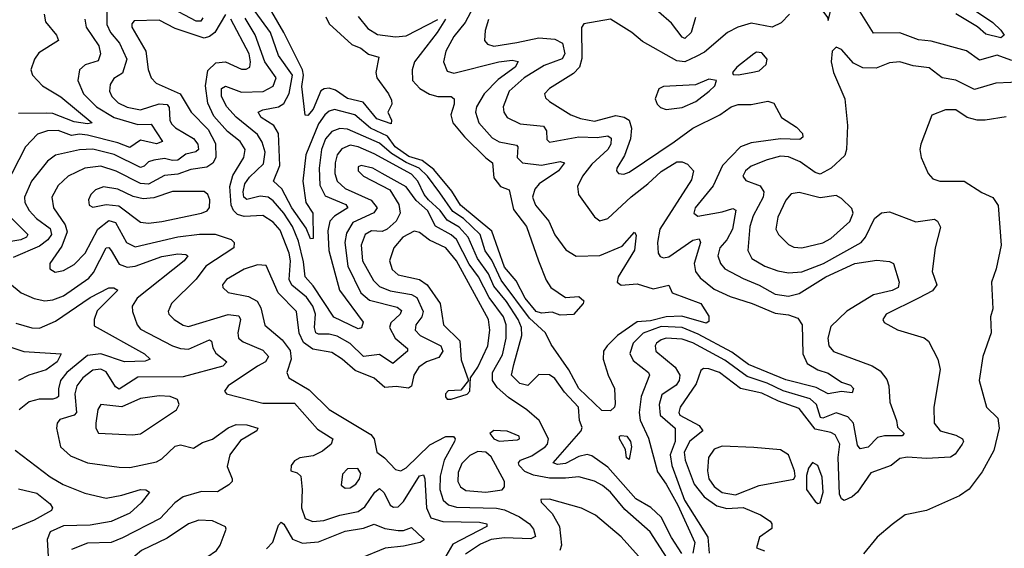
# Model space of a CAD drawing. Extents: x 1552294 to 1694791, y 811929 to 917222.
# Tile 524 of 643: x 1651750 to 1655458, y 897733 to 899724. Entities that reach past the tile are written whole.
import ezdxf

# ---------------------------------------------------------------- set-up
doc = ezdxf.new("R2010")
doc.units = 0

msp = doc.modelspace()

# ---------------------------------------------------------------- linework, layer by layer
at = {"layer": '0CON10XD'}
for points in [[(1653149.6, 899420.4), (1653150.8, 899405), (1653136, 899375), (1653150, 899345), (1653148.8, 899331.2), (1653095, 899350), (1653043.6, 899413.6), (1652985, 899426.3), (1652938.7, 899458.7), (1652915, 899465.7), (1652896.1, 899463.9), (1652884.3, 899455.7), (1652855, 899386.5), (1652835, 899363.1), (1652825, 899363.8), (1652812.2, 899472.2), (1652818.2, 899515), (1652815.1, 899535), (1652744.4, 899675), (1652645, 899847.1)], [(1654795, 899720), (1654805.6, 899765), (1654795, 899817.5), (1654782.9, 899835), (1654765, 899844.5), (1654728.6, 899841.4), (1654722.5, 899835), (1654724.4, 899825), (1654792.5, 899732.5), (1654795, 899720)], [(1653487, 899825), (1653427.3, 899712.7), (1653385, 899660.4), (1653354.2, 899605), (1653345.9, 899565), (1653360.3, 899530.3), (1653385, 899522.8), (1653554.4, 899564.4), (1653605, 899571.1), (1653626.5, 899566.5), (1653615.8, 899545), (1653551.9, 899498.1), (1653499.1, 899445), (1653470.2, 899395), (1653466.6, 899375), (1653478.4, 899335), (1653528.6, 899278.6), (1653555, 899263.5), (1653620.6, 899250.6), (1653625.3, 899245), (1653623.4, 899205), (1653643.1, 899185), (1653715, 899176.4), (1653785, 899189.7), (1653801.4, 899185), (1653779.1, 899155), (1653705.7, 899105), (1653689.5, 899085), (1653681.4, 899055), (1653691.8, 899025), (1653742.7, 898965), (1653765, 898913.5), (1653807, 898857), (1653845, 898833.8), (1653935, 898835.7), (1654019, 898871), (1654065, 898924), (1654071.7, 898911.7), (1654065, 898855.7), (1654003.8, 898755), (1654000, 898735), (1654015, 898724.6), (1654075, 898729.6), (1654135, 898710.2), (1654195, 898724.3), (1654206.9, 898695), (1654315.1, 898655.1), (1654345, 898606.7), (1654345, 898587.5), (1654335, 898580.7), (1654243.3, 898606.7), (1654184.5, 898604.5), (1654125, 898589.7), (1654075, 898585.9), (1654001.3, 898535), (1653961.9, 898495), (1653948.4, 898475), (1653946.6, 898445), (1653965.6, 898385), (1653989.4, 898335), (1653992.9, 898277.1), (1653989.6, 898265), (1653975, 898251.2), (1653942.4, 898252.4), (1653855, 898335.2), (1653817.8, 898405), (1653750.9, 898500.9), (1653730, 898545), (1653670.1, 898600.1), (1653563.3, 898743.3), (1653527.6, 898817.6), (1653503.3, 898853.3), (1653484.1, 898915), (1653421.7, 898975), (1653381.3, 899001.3), (1653331.9, 899071.9), (1653285.4, 899135), (1653254.6, 899164.6), (1653205, 899185.8), (1653149.5, 899219.5), (1653105, 899258.1), (1652985, 899310.8), (1652955, 899313.3), (1652925, 899302.3), (1652901.2, 899275), (1652886.4, 899235), (1652877.7, 899165), (1652880.7, 899100.7), (1652900.8, 899060.8), (1652978.2, 899028.2), (1652986.1, 899015), (1652935.6, 898984.4), (1652917.8, 898965), (1652910.8, 898929.2), (1652914, 898855), (1652953.8, 898705), (1653043.8, 898585), (1653036.9, 898563.1), (1653025, 898559.6), (1652933.5, 898603.5), (1652855, 898721.1), (1652824.4, 898755), (1652818.4, 898811.6), (1652799.5, 898889.5), (1652777.8, 898945), (1652745, 898994.5), (1652705, 899041.9), (1652685, 899054.8), (1652655, 899059.2), (1652605, 899046.2), (1652593.8, 899055), (1652591.4, 899075), (1652598.3, 899105), (1652615, 899130.4), (1652668.6, 899181.4), (1652674.8, 899225), (1652662.9, 899262.8), (1652645, 899291.1), (1652565, 899356.8), (1652529.9, 899395), (1652510.2, 899435), (1652510, 899465), (1652525, 899473.5), (1652585, 899450.8), (1652667.3, 899452.7), (1652705, 899473.6), (1652715.2, 899505), (1652672.8, 899565), (1652636.8, 899666.8), (1652598.9, 899728.9)], [(1655532.7, 899735), (1655520, 899695), (1655523.9, 899675), (1655542.9, 899655), (1655589.1, 899625), (1655647.7, 899607.7), (1655663.3, 899585), (1655665.6, 899575), (1655655, 899570), (1655535, 899564.5), (1655481.8, 899571.8), (1655430.6, 899590.6), (1655365, 899571.6), (1655315, 899606.9), (1655182.9, 899642.9), (1655135, 899647.5), (1655065, 899674), (1654965, 899673.3), (1654884.2, 899804.2)], [(1652439.2, 899730.8), (1652432, 899718), (1652415, 899717.6), (1652305, 899775.7)], [(1652078.1, 899755), (1652078.3, 899705), (1652092, 899675), (1652125.2, 899635), (1652153.8, 899575), (1652137.6, 899522.4), (1652105, 899502.8), (1652090, 899480), (1652088.3, 899455), (1652096.7, 899435), (1652121.1, 899411.1), (1652155, 899393.8), (1652205, 899384.5), (1652275, 899407.4), (1652305, 899404.8), (1652313.2, 899393.2), (1652315.2, 899345), (1652321.1, 899331.1), (1652336.3, 899316.3), (1652405, 899276.2), (1652420.7, 899255), (1652423.1, 899235), (1652413.4, 899226.6), (1652375, 899217.4), (1652345, 899194.8), (1652325, 899193.1), (1652295, 899200.8), (1652255.2, 899194.8), (1652235, 899188.4), (1652218.5, 899171.5), (1652205, 899167), (1652105.9, 899215.9), (1652025, 899236), (1651975, 899234.2), (1651885, 899213.2), (1651855, 899190.3), (1651794.5, 899115.5), (1651768.3, 899055), (1651769.2, 899035), (1651785.2, 899005), (1651813.3, 898975), (1651865, 898937), (1651869.6, 898915), (1651855.8, 898895), (1651825, 898871), (1651725, 898828.3)], [(1651841.8, 899745), (1651847.1, 899715), (1651888.5, 899665), (1651895.6, 899645), (1651821.4, 899598.6), (1651805.4, 899574.6), (1651791.5, 899535), (1651798.5, 899515), (1651836, 899475), (1651905, 899433.7), (1652022.9, 899335), (1652005, 899331.7), (1651955, 899338.5), (1651875, 899369.8), (1651851.7, 899371.7), (1651745, 899370.2)], [(1652525, 899743.1), (1652484.4, 899675.6), (1652465, 899659.8), (1652445, 899654.5), (1652335, 899690.2), (1652275, 899722.4), (1652181.3, 899718.7), (1652171.9, 899708.1), (1652171.8, 899695), (1652224.8, 899605), (1652233.5, 899536.5), (1652244.8, 899504.8), (1652263.5, 899485), (1652354.2, 899444.2), (1652395.4, 899375), (1652460, 899310), (1652487.2, 899257.2), (1652489.1, 899205), (1652477, 899183), (1652455, 899168.9), (1652395, 899159.1), (1652345, 899141.9), (1652295, 899136.5), (1652235, 899104.9), (1652205, 899106.8), (1652113.8, 899153.8), (1652055, 899172.2), (1651995, 899164.8), (1651932.1, 899135), (1651895, 899099.6), (1651871.2, 899055), (1651876.9, 899015), (1651921.4, 898951.4), (1651928.8, 898925), (1651909, 898871), (1651863.6, 898805), (1651862.9, 898785), (1651883.4, 898773.4), (1651915, 898778.7), (1651955, 898801.8), (1651996.1, 898845), (1652044.2, 898935), (1652085, 898967.5), (1652110.1, 898960.1), (1652152.4, 898885), (1652185, 898868.7), (1652345, 898906.6), (1652426.5, 898916.5), (1652486.3, 898916.3), (1652546.2, 898896.2), (1652557.5, 898885), (1652556, 898865), (1652450.5, 898795), (1652415, 898746.7), (1652321.5, 898655), (1652309.1, 898625), (1652311.2, 898615), (1652331.5, 898595), (1652365, 898573.3), (1652385, 898567.9), (1652535, 898613.1), (1652575, 898608.4), (1652581.4, 898595), (1652571.3, 898545), (1652574.4, 898524.4), (1652591, 898511), (1652665, 898479.6), (1652687.5, 898455), (1652675.9, 898435), (1652645, 898418.8), (1652535.6, 898345), (1652521.2, 898325), (1652528.8, 898315), (1652665, 898279.5), (1652785, 898280), (1652872, 898182), (1652929.6, 898145), (1652923.1, 898125), (1652890.6, 898099.4), (1652855, 898080.9), (1652805, 898074.3), (1652785, 898062), (1652772, 898045), (1652771.2, 898025), (1652795, 898017.8), (1652808.2, 898005), (1652813.9, 897955), (1652810.8, 897885), (1652825.5, 897845), (1652854.4, 897834.4), (1652895, 897837.3), (1652955, 897858.1), (1653025, 897871.6), (1653050.2, 897889.8), (1653086.7, 897945), (1653105, 897958.4), (1653122.1, 897942.1), (1653145.6, 897895.6), (1653157.6, 897887.6), (1653175, 897889.4), (1653195, 897909.7), (1653255, 898006.3), (1653270.3, 898010.3), (1653275.9, 897995), (1653281.7, 897885), (1653297.9, 897847.9), (1653344, 897834), (1653481.4, 897831.4), (1653509.2, 897825), (1653508.9, 897815), (1653381.5, 897748.5), (1653355, 897704.1)], [(1653352.9, 899725), (1653322.4, 899675), (1653236.6, 899565), (1653227.5, 899535), (1653229.6, 899495), (1653256.2, 899465), (1653293, 899443), (1653325, 899434), (1653374.6, 899434.6), (1653386, 899426), (1653386.4, 899405), (1653372.9, 899365), (1653380.8, 899335), (1653425, 899282.5), (1653505, 899203), (1653530.5, 899185), (1653535, 899128.7), (1653560.3, 899095), (1653592.9, 899082.9), (1653609.3, 899009.3), (1653658.4, 898945), (1653703.8, 898815), (1653732.5, 898742.5), (1653750, 898715), (1653805, 898678.1), (1653855, 898681.1), (1653874.2, 898665), (1653872, 898655), (1653835, 898613.1), (1653785, 898611.1), (1653755, 898621.8), (1653715, 898618.3), (1653695, 898624.6), (1653653.1, 898675), (1653619.8, 898739.8), (1653575, 898791.5), (1653527.7, 898927.7), (1653410.3, 899025), (1653377.8, 899077.8), (1653309.2, 899159.2), (1653265, 899193.3), (1653215, 899208.7), (1653164, 899245), (1653135, 899285.1), (1653071.2, 899315), (1653011.4, 899365), (1652935, 899385.6), (1652915, 899378.9), (1652899.4, 899365), (1652875, 899331.4), (1652827, 899215), (1652815.9, 899115), (1652827.9, 899035), (1652853.2, 898995), (1652855, 898900), (1652845, 898898.5), (1652829.1, 898939.1), (1652774.9, 899015), (1652737.1, 899087.1), (1652705.4, 899115), (1652730.1, 899175), (1652724.9, 899294.9), (1652707.1, 899325), (1652659.4, 899355), (1652647.9, 899375), (1652665.9, 899384.1), (1652724.9, 899395.1), (1652745, 899407.5), (1652764.2, 899445.8), (1652776.8, 899515), (1652725, 899589.1), (1652693.9, 899675), (1652637.1, 899755)], [(1652902.9, 899735), (1652915, 899707.4), (1653000.8, 899630.8), (1653035, 899616), (1653063.7, 899593.7), (1653102.5, 899582.5), (1653091.6, 899525), (1653094.5, 899505), (1653139.3, 899445), (1653149.6, 899420.4)], [(1653025, 899735.5), (1653060.7, 899690.7), (1653097.9, 899667.9), (1653165, 899659.4), (1653205, 899663), (1653325, 899724.7)], [(1654648.4, 899745), (1654617.7, 899712.3), (1654584, 899696), (1654505, 899710.2), (1654453.8, 899696.1), (1654415.5, 899675), (1654328.5, 899601.5), (1654297.1, 899585), (1654255, 899564.4), (1654225, 899568.1), (1654095, 899641.8), (1654054.9, 899674.9), (1653975, 899725.3), (1653875, 899707.5), (1653865.4, 899694.6), (1653867.1, 899577.1), (1653858.2, 899545), (1653835, 899521.3), (1653745.7, 899465), (1653726.7, 899445), (1653729.8, 899429.8), (1653745, 899415.6), (1653825.7, 899365.7), (1653861.5, 899351.5), (1653915, 899341.6), (1653995, 899362.5), (1654026.8, 899356.8), (1654045, 899345.7), (1654054, 899315), (1654049.7, 899275), (1654027.3, 899212.7), (1653998.5, 899165), (1653997.1, 899155), (1654005, 899144.5), (1654025, 899142.3), (1654045, 899150), (1654215, 899263.2), (1654284.4, 899315.6), (1654386.7, 899365), (1654428.9, 899395), (1654455, 899403.9), (1654505, 899404.8), (1654566.8, 899416.8), (1654589.8, 899409.8), (1654619.1, 899355), (1654675, 899318.7), (1654697.7, 899295), (1654699.3, 899280.7), (1654687.8, 899272.2), (1654615, 899274.6), (1654505, 899260.2), (1654464.7, 899245), (1654397.2, 899175), (1654361.4, 899098.6), (1654293.2, 899015), (1654288.9, 898995), (1654304.1, 898984.1), (1654395, 898999.8), (1654435, 899013.1), (1654446.3, 899006.3), (1654434, 898935), (1654412.3, 898895), (1654386.2, 898865), (1654379.5, 898835), (1654388.9, 898805), (1654405.2, 898785.2), (1654475, 898749.4), (1654535, 898724.3), (1654595, 898690), (1654645, 898682.9), (1654685, 898692), (1654785.3, 898755), (1654895, 898806.2), (1654977.8, 898817.8), (1655025, 898813.3), (1655040, 898805), (1655062.5, 898735), (1655057.7, 898715), (1655035, 898703.8), (1654965, 898688.1), (1654865, 898625.7), (1654805, 898568.2), (1654793.5, 898525), (1654796.5, 898495), (1654814.5, 898474.5), (1654960.4, 898420.4), (1654990.9, 898400.9), (1655015, 898368.9), (1655022.6, 898345), (1655026.4, 898283.6), (1655051.6, 898215), (1655055, 898188.8), (1655080.8, 898165), (1655072.7, 898157.3), (1655006.9, 898156.9), (1654980, 898150), (1654945, 898113.9), (1654915, 898107.7), (1654905, 898122), (1654889.8, 898205), (1654868.8, 898228.8), (1654825, 898243), (1654775, 898223.8), (1654765.7, 898225.7), (1654750, 898275), (1654726.4, 898296.4), (1654625, 898326.3), (1654565, 898354.7), (1654490, 898380), (1654405, 898441), (1654285, 898506.8), (1654245, 898520.5), (1654185, 898524.2), (1654165, 898518.3), (1654148.6, 898505), (1654143.1, 898495), (1654145.3, 898475.3), (1654217.8, 898415), (1654236, 898385), (1654233.3, 898365), (1654222.4, 898347.6), (1654168.4, 898311.6), (1654158.3, 898275), (1654162.3, 898235), (1654218.4, 898185), (1654218, 898135), (1654199.7, 898085), (1654205.5, 898045), (1654254, 897915), (1654340.8, 897775), (1654345.9, 897715)], [(1654295, 899731.8), (1654278.3, 899675), (1654255, 899652.6), (1654245, 899657.2), (1654205, 899710.3), (1654155, 899753.4)], [(1655341.4, 899761.4), (1655415, 899713.1), (1655445, 899684.1), (1655456.9, 899665), (1655444.7, 899655.3), (1655388.6, 899668.6), (1655357.3, 899697.3), (1655275, 899745.6)], [(1651994.7, 899725), (1652000.5, 899695), (1652047.8, 899625), (1652054.8, 899595.2), (1652045, 899568.2), (1651996.1, 899553.9), (1651975.3, 899534.7), (1651968.9, 899495), (1651990.5, 899445), (1652039.6, 899395), (1652105.3, 899355), (1652195, 899329.5), (1652245, 899330.7), (1652288.2, 899265), (1652265, 899255.7), (1652205, 899270.4), (1652165, 899242.4), (1652120.1, 899260.1), (1652005, 899289), (1651975, 899292.4), (1651945, 899287.7), (1651895, 899306.3), (1651854.4, 899305.6), (1651817.4, 899292.6), (1651772.2, 899245), (1651694.8, 899095)], [(1654243.9, 897713.9), (1654203.9, 897773.9), (1654165, 897850.7), (1654126.5, 897886.5), (1654070, 897920), (1653965, 898039.1), (1653905, 898081.8), (1653886.4, 898086.4), (1653855, 898078.3), (1653805, 898052.3), (1653775, 898048.3), (1653758.8, 898055), (1653864.2, 898175), (1653867.7, 898187.7), (1653858.3, 898215), (1653854.5, 898265), (1653801.7, 898321.7), (1653765, 898372.2), (1653745, 898386.8), (1653705, 898388.2), (1653663.3, 898346.7), (1653633.2, 898353.2), (1653602.6, 898385), (1653610.8, 898425), (1653641.3, 898535), (1653639.1, 898565), (1653626.7, 898595), (1653582.6, 898662.6), (1653535, 898719.8), (1653515, 898767), (1653474.4, 898825), (1653439, 898905), (1653405, 898942.6), (1653359.2, 898969.2), (1653333.5, 899005), (1653290, 899045), (1653273.5, 899065), (1653249.5, 899115), (1653225, 899142.2), (1653085, 899218.9), (1653025, 899245.1), (1652995, 899250.6), (1652962.7, 899237.3), (1652946, 899215), (1652938.3, 899185), (1652937.3, 899145), (1652945.7, 899115), (1652975, 899088.5), (1653073.8, 899043.8), (1653096.5, 899015), (1653083.2, 898996.8), (1653005, 898959.4), (1652980.1, 898919.9), (1652973.9, 898885), (1652985.6, 898795.6), (1653035.2, 898695), (1653067.6, 898667.6), (1653170.8, 898640.8), (1653188.1, 898628.1), (1653183.3, 898615), (1653147.9, 898582.1), (1653142.3, 898565), (1653164.5, 898524.5), (1653210.8, 898485), (1653210.4, 898475), (1653155, 898429.3), (1653105, 898463), (1653045, 898455.9), (1652994.2, 898504.2), (1652945, 898531.6), (1652915, 898539.3), (1652875, 898539.1), (1652865.3, 898545), (1652859.7, 898565), (1652863.4, 898615), (1652853.6, 898645), (1652829.4, 898679.4), (1652775, 898724.4), (1652764.9, 898745), (1652769.1, 898815), (1652765.2, 898844.8), (1652731.2, 898931.2), (1652705, 898961.5), (1652665, 898986.5), (1652595, 898982.8), (1652570.2, 898990.2), (1652554.7, 899004.7), (1652545.7, 899025), (1652540.7, 899095), (1652552.8, 899137.2), (1652594.2, 899205), (1652598.9, 899235), (1652579.7, 899265), (1652532.8, 899302.8), (1652480.8, 899360.8), (1652459, 899409), (1652449, 899475), (1652457.9, 899532.1), (1652488.5, 899561.5), (1652525, 899564.8), (1652585, 899536.9), (1652602.9, 899537.1), (1652616.1, 899545), (1652619.4, 899565), (1652614.1, 899595), (1652545, 899725.4)], [(1653515, 899724.4), (1653502.6, 899682.6), (1653500.4, 899645), (1653511, 899631), (1653535, 899623.4), (1653621.9, 899638.1), (1653705, 899655.2), (1653765, 899650.7), (1653793.7, 899635), (1653803, 899595), (1653793.2, 899576.8), (1653725, 899551), (1653650.3, 899505), (1653593.4, 899455), (1653570.7, 899395), (1653572.5, 899375), (1653586.2, 899355), (1653635, 899330.9), (1653722.6, 899322.6), (1653733.2, 899305), (1653735, 899272), (1653745, 899262.3), (1653855, 899283.1), (1653925, 899280.5), (1653965, 899285.7), (1653977.7, 899277.7), (1653976.1, 899255), (1653965, 899235.4), (1653905, 899179.2), (1653869.7, 899135), (1653850, 899095), (1653854.4, 899065), (1653915, 898981.4), (1653935, 898965.7), (1653965, 898975.5), (1654053, 899057), (1654115.3, 899105), (1654165, 899151.6), (1654225, 899188.1), (1654245, 899188.7), (1654265, 899180.2), (1654287.2, 899155), (1654279.3, 899120.7), (1654160, 898935), (1654151.2, 898885), (1654154.6, 898844.6), (1654161.7, 898831.7), (1654175, 898826.5), (1654195, 898831.3), (1654285, 898893), (1654308.5, 898898.5), (1654313.1, 898885), (1654289.4, 898805), (1654294.7, 898775), (1654312, 898752), (1654365, 898708.4), (1654425, 898680.7), (1654508.6, 898655), (1654595, 898618.4), (1654645, 898612.8), (1654679.7, 898599.7), (1654696.8, 898575), (1654698.8, 898465), (1654715, 898429.2), (1654755.2, 898405.2), (1654795, 898393.1), (1654845, 898358.8), (1654878, 898348), (1654889.5, 898335), (1654885, 898318.6), (1654845, 898323), (1654795, 898314.4), (1654748.8, 898338.8), (1654635, 898367.1), (1654494.2, 898425), (1654431.5, 898471.5), (1654305, 898539.8), (1654245, 898565.1), (1654165, 898568), (1654097.3, 898542.7), (1654059.8, 898505), (1654047.2, 898467.2), (1654060.2, 898440.2), (1654117.9, 898395), (1654121.8, 898385), (1654090.3, 898305), (1654082.5, 898245), (1654086, 898216), (1654117.3, 898147.3), (1654151.6, 898021.6), (1654185, 897974.8), (1654228.7, 897895), (1654292.7, 897755), (1654284.5, 897715)], [(1655595, 899492.1), (1655425.7, 899484.3), (1655345, 899460.9), (1655275, 899496), (1655224.3, 899504.3), (1655175, 899542.7), (1655115, 899549.6), (1655065, 899565.4), (1655025, 899561.8), (1654975, 899540.7), (1654925, 899542.5), (1654890.4, 899560.4), (1654845, 899612), (1654825, 899620), (1654810, 899605), (1654806.2, 899565), (1654814, 899525), (1654856.7, 899425), (1654866.9, 899325), (1654864, 899235), (1654857.2, 899212.8), (1654805.9, 899164.1), (1654765, 899142.2), (1654745, 899148.4), (1654688.8, 899188.8), (1654645, 899207.1), (1654615, 899209.4), (1654565, 899195.6), (1654505, 899172.2), (1654483.1, 899155), (1654473.1, 899135), (1654485, 899118.2), (1654537.9, 899097.9), (1654552.4, 899075), (1654549.5, 899055), (1654512.1, 898985), (1654499.1, 898945), (1654492, 898855), (1654507.3, 898825), (1654555.6, 898795), (1654605, 898778), (1654645, 898770.7), (1654694.8, 898774.8), (1654777.5, 898805), (1654919.3, 898885), (1654935, 898904.6), (1654969.5, 898975), (1654995, 898996), (1655025, 899000), (1655125, 898962.1), (1655195, 898972.1), (1655206.4, 898965), (1655217.2, 898942.8), (1655197.3, 898865), (1655186, 898775), (1655203.5, 898725), (1655187.5, 898702.5), (1655135.2, 898674.8), (1655012.9, 898615), (1655000, 898595), (1655005, 898583.3), (1655055.5, 898555.5), (1655155.4, 898525.4), (1655172.7, 898512.7), (1655207.5, 898445), (1655215.9, 898405.9), (1655191.8, 898265), (1655194.1, 898205), (1655216.4, 898175), (1655275, 898158.7), (1655300.5, 898145), (1655303.6, 898135), (1655298.5, 898125), (1655272.7, 898087.3), (1655255, 898075.9), (1655165, 898070.9), (1655093.3, 898076.8), (1655065, 898070.9), (1655031.2, 898045), (1654955, 898017.8), (1654905, 897944.6), (1654885, 897926.7), (1654855, 897913.1), (1654845, 897918.9), (1654836.7, 897936.8), (1654832.2, 898075), (1654838.4, 898125), (1654820.5, 898160.5), (1654805, 898169.2), (1654745, 898181.7), (1654685, 898260), (1654606.9, 898286.9), (1654545, 898316.8), (1654464.3, 898334.3), (1654385, 898394.8), (1654345, 898408.9), (1654325, 898409.6), (1654315, 898403.1), (1654297.7, 898352.3), (1654237.2, 898265), (1654232.2, 898245), (1654235.8, 898235), (1654308.3, 898195), (1654322.3, 898175), (1654273.4, 898136.6), (1654252.5, 898095), (1654256, 898065), (1654289.3, 897975), (1654327.3, 897927.3), (1654375, 897893), (1654413.2, 897883.2), (1654475, 897886.4), (1654539.8, 897859.8), (1654575.8, 897835.8), (1654582.4, 897825), (1654581.9, 897808.1), (1654535.8, 897775), (1654524, 897735), (1654555, 897723.1)], [(1654455, 899516), (1654505, 899524.5), (1654535, 899530.5), (1654560.8, 899555), (1654564.2, 899575), (1654545, 899598.9), (1654525, 899601.9), (1654515, 899595.6), (1654450, 899545), (1654433.8, 899525), (1654437, 899517), (1654455, 899516)], [(1654185, 899385.6), (1654245, 899393.1), (1654295.6, 899415), (1654346.9, 899455), (1654367.1, 899475), (1654373.8, 899495), (1654345, 899499.6), (1654295, 899478.4), (1654175, 899471.5), (1654157.2, 899462.8), (1654143.6, 899425), (1654150, 899405), (1654162.7, 899392.7), (1654185, 899385.6)], [(1655465, 899357.7), (1655385.2, 899344.8), (1655355, 899345.6), (1655317.5, 899355), (1655275, 899383.6), (1655236.3, 899383.7), (1655185.4, 899364.6), (1655143.1, 899255), (1655139.4, 899235), (1655144.4, 899205), (1655171.5, 899145), (1655189.2, 899125), (1655215, 899115.5), (1655306.7, 899115), (1655372.7, 899072.7), (1655415, 899054.2), (1655434.5, 899024.5), (1655445.8, 898875), (1655427.1, 898785), (1655410, 898735), (1655414, 898635), (1655405.8, 898605), (1655408.6, 898545), (1655377.1, 898455), (1655363.3, 898365), (1655390.8, 898265), (1655433.3, 898223.3), (1655438.7, 898185), (1655418.3, 898101.7), (1655375, 898020.6), (1655325, 897956.4), (1655289.5, 897930.5), (1655165, 897875.6), (1655085, 897858.6), (1655035, 897822.9), (1654979.2, 897775), (1654927.4, 897712.6)], [(1654225, 897639.3), (1654124.6, 897794.6), (1654029.1, 897879.1), (1653975, 897944.2), (1653945, 897969.5), (1653915, 897986.1), (1653855, 898002.1), (1653805, 897997.7), (1653745, 897997.4), (1653685, 898008.1), (1653652.7, 898022.7), (1653631.3, 898045), (1653628.9, 898055), (1653635.5, 898065), (1653678.4, 898081.6), (1653729.2, 898115), (1653737.9, 898125), (1653740.7, 898145), (1653705.8, 898215), (1653660, 898255), (1653591, 898301), (1653548.4, 898338.4), (1653530.9, 898365), (1653529.8, 898395), (1653567.7, 898462.3), (1653581.5, 898525), (1653581.6, 898575), (1653572, 898605), (1653518.1, 898678.1), (1653478.1, 898755), (1653442.9, 898802.9), (1653395, 898895.8), (1653375, 898913.5), (1653316, 898946), (1653285.6, 899005), (1653243.3, 899043.3), (1653205, 899094.8), (1653115, 899144.6), (1653079.4, 899165), (1653035.6, 899174.4), (1653025, 899170), (1653024.6, 899155), (1653044.8, 899134.8), (1653143.3, 899083.3), (1653177.7, 899027.7), (1653182.1, 898995), (1653167.4, 898965), (1653134, 898935), (1653115, 898926.4), (1653075, 898929.1), (1653050.8, 898915), (1653036.3, 898875), (1653041.4, 898815), (1653082.1, 898742.1), (1653105, 898718.8), (1653145, 898702.9), (1653225, 898689.3), (1653245, 898677), (1653268.9, 898625), (1653264.8, 898605), (1653241.6, 898575), (1653239.4, 898555), (1653257.8, 898535), (1653336.1, 898496.1), (1653343, 898475), (1653328.9, 898451.1), (1653281.5, 898435), (1653253.3, 898415), (1653234.5, 898385.5), (1653225.8, 898344.2), (1653214.3, 898335.7), (1653167.2, 898342.8), (1653125, 898338.9), (1653085, 898373.2), (1653013, 898403), (1652964.2, 898445), (1652925, 898470.2), (1652853.2, 898483.2), (1652818.2, 898508.2), (1652802.7, 898542.7), (1652792.4, 898625), (1652723.7, 898695), (1652677.5, 898797.5), (1652645, 898800.9), (1652595, 898784.7), (1652528.1, 898745), (1652513.1, 898725), (1652514.3, 898715), (1652535, 898696.7), (1652611.9, 898681.9), (1652643.6, 898663.6), (1652658.2, 898638.2), (1652673.3, 898573.3), (1652738.7, 898518.7), (1652768.4, 898478.4), (1652772.4, 898445), (1652755.4, 898395), (1652763.1, 898375), (1652839.7, 898329.7), (1652915, 898255.8), (1653071.9, 898161.9), (1653085.4, 898145), (1653094.3, 898095), (1653123.6, 898073.6)], [(1652235, 898957.9), (1652285, 898963.5), (1652435, 898994.7), (1652455.8, 899004.3), (1652465, 899016.7), (1652465.9, 899045), (1652458.5, 899065), (1652445, 899076.8), (1652325, 899077), (1652255, 899053), (1652215, 899049.7), (1652177.7, 899057.7), (1652119.2, 899085), (1652065, 899094), (1652035, 899082.7), (1652017.5, 899065), (1652008.5, 899045), (1652011.4, 899025), (1652025, 899017.8), (1652075, 899028.1), (1652122.9, 899022.9), (1652205, 898961.8), (1652235, 898957.9)], [(1654695, 898864.2), (1654775, 898883.8), (1654805, 898900.3), (1654876.1, 898963.9), (1654888.4, 898995), (1654883, 899013), (1654845, 899050.3), (1654825, 899061.9), (1654765, 899053.1), (1654685, 899073.2), (1654655, 899067.3), (1654635.7, 899044.3), (1654605, 898980), (1654597.5, 898935), (1654607.3, 898915), (1654645, 898877.3), (1654665, 898867.5), (1654695, 898864.2)], [(1651692.5, 899002.5), (1651780.9, 898915), (1651775.3, 898905), (1651754.5, 898895), (1651669.3, 898880.7)], [(1653375, 898294.4), (1653435, 898314), (1653445.6, 898325), (1653447.5, 898375), (1653475, 898415.4), (1653513, 898495), (1653520.2, 898555), (1653515.8, 898595), (1653395, 898815.2), (1653355, 898864.4), (1653293.3, 898893.3), (1653255, 898922.5), (1653235, 898927.8), (1653192.9, 898905), (1653158.7, 898865), (1653142.5, 898815), (1653152.5, 898782.5), (1653175, 898762.6), (1653255, 898745.6), (1653284.9, 898724.9), (1653333.8, 898655), (1653345.3, 898575), (1653407.8, 898515), (1653412.7, 898442.7), (1653440, 898365), (1653411.2, 898328.8), (1653363.3, 898326.7), (1653353.8, 898315), (1653353.6, 898303.6), (1653360, 898295), (1653375, 898294.4)], [(1651711.8, 898731.8), (1651755.2, 898695.2), (1651803.8, 898673.8), (1651845, 898665.2), (1651875, 898668.5), (1651915, 898684.4), (1652010.1, 898749.9), (1652028.1, 898771.9), (1652075, 898864.6), (1652085, 898865.4), (1652094.7, 898855), (1652125, 898803.6), (1652155, 898791.5), (1652185, 898796.1), (1652285, 898831.7), (1652345, 898841.7), (1652375, 898839.6), (1652382.9, 898835), (1652368.8, 898815), (1652192.6, 898675), (1652172.9, 898645), (1652174.7, 898625), (1652192, 898575), (1652205, 898558.7), (1652325, 898496), (1652355, 898485.2), (1652385, 898482.7), (1652465, 898518.7), (1652472.7, 898512.7), (1652477.7, 898487.7), (1652488.4, 898468.4), (1652530, 898435), (1652515, 898419.5), (1652365, 898378.8), (1652195, 898377), (1652125, 898332.4), (1652111.2, 898341.2), (1652075, 898398.1), (1652055, 898407.6), (1652025, 898404), (1651987.4, 898375), (1651964.5, 898345), (1651957.7, 898315), (1651964.3, 898245), (1651955, 898234.8), (1651901.4, 898218.6), (1651891.3, 898205), (1651888.7, 898185), (1651903.2, 898115), (1651941.6, 898081.6), (1652005, 898055.3), (1652125, 898038.5), (1652165, 898038), (1652265, 898058.4), (1652285, 898069.6), (1652335, 898117.9), (1652355, 898122.3), (1652405, 898110), (1652438.1, 898131.9), (1652476.1, 898143.9), (1652535, 898186.8), (1652565, 898198.9), (1652605, 898198.4), (1652646.7, 898185), (1652642.5, 898175), (1652581, 898139), (1652541.6, 898085), (1652530.7, 898040.7), (1652550, 897995), (1652549.6, 897985), (1652538.1, 897971.9), (1652495, 897946.3), (1652435, 897947.4), (1652365, 897926.8), (1652334.6, 897905), (1652278.8, 897845), (1652137.6, 897772.4), (1652095, 897755.2), (1652005, 897752.1), (1651945, 897728.9)], [(1651735, 898581.4), (1651795, 898563.5), (1651825, 898562.1), (1651885, 898588.1), (1652015, 898677.7), (1652085, 898713.6), (1652105, 898713.6), (1652120, 898705), (1652042.1, 898627.9), (1652030.3, 898595), (1652030.5, 898570.5), (1652219.5, 898465), (1652241.4, 898445), (1652221.9, 898438.1), (1652144.8, 898434.8), (1652055.8, 898465.8), (1652005, 898458.6), (1651927.9, 898395), (1651904, 898365), (1651896.3, 898333.7), (1651895.7, 898305), (1651890.3, 898299.7), (1651875, 898294.5), (1651823.3, 898295), (1651785.6, 898284.4), (1651747.9, 898255)], [(1651671.1, 898505), (1651765, 898474.7), (1651906.7, 898465), (1651891.5, 898435), (1651849.6, 898405), (1651784.8, 898385.2), (1651745, 898365.4)], [(1652175, 898160.3), (1652205, 898164.7), (1652340.5, 898255), (1652350, 898275), (1652343.8, 898293.8), (1652316.2, 898305), (1652275, 898307.5), (1652205, 898296.7), (1652135, 898265.6), (1652055, 898274.3), (1652044.1, 898255.9), (1652036.9, 898205), (1652036.7, 898185), (1652046.6, 898166.6), (1652175, 898160.3)], [(1653555, 898136.4), (1653625, 898142.1), (1653632, 898145), (1653630.6, 898155), (1653586.1, 898173.9), (1653535, 898176.4), (1653520, 898165), (1653535, 898145.6), (1653555, 898136.4)], [(1653123.6, 898073.6), (1653165, 898029.6), (1653185, 898025.3), (1653205, 898036.4), (1653295, 898122.7), (1653355, 898153.6), (1653383.6, 898153.6), (1653390.3, 898145), (1653387.6, 898135), (1653348.3, 898065), (1653332.9, 898005), (1653332, 897955), (1653345, 897914.1), (1653365, 897897.4), (1653395, 897888.7), (1653545, 897884.1), (1653575, 897877.6), (1653631.8, 897851.8), (1653669.2, 897825), (1653684.7, 897805), (1653692.3, 897777.7), (1653675, 897768.6), (1653575, 897772.1), (1653525, 897766.2), (1653485, 897748.4), (1653429, 897711)], [(1654045, 898067.5), (1654035, 898073.8), (1654031.9, 898105), (1654008.6, 898145), (1654008.8, 898155), (1654015, 898157.8), (1654036.9, 898155), (1654050.5, 898135), (1654054.2, 898115), (1654045, 898067.5)], [(1651732.6, 898102.6), (1651865, 898001.9), (1651913.7, 897973.7), (1651995, 897940.3), (1652075, 897922.1), (1652135, 897932.8), (1652204.6, 897954.6), (1652225, 897953.5), (1652239.2, 897945), (1652207.9, 897905), (1652165.3, 897865), (1652095, 897834.1), (1652015, 897820.7), (1651915, 897817.6), (1651864.1, 897795), (1651853.9, 897766.1), (1651864.7, 897575)], [(1653505, 897944.4), (1653567.1, 897952.9), (1653576.2, 897965), (1653575.3, 897985), (1653525, 898077.1), (1653505, 898095.5), (1653475, 898098.2), (1653445, 898082.9), (1653415, 898052.5), (1653401.2, 898018.8), (1653400.4, 897985), (1653410, 897965), (1653430.6, 897950.6), (1653505, 897944.4)], [(1654445, 897934.6), (1654535, 897969.4), (1654665, 897993.3), (1654670, 898005), (1654667.5, 898025), (1654645.6, 898085), (1654615, 898103.9), (1654515, 898112.5), (1654395, 898117.6), (1654365, 898106.5), (1654344.3, 898075), (1654340.1, 898025), (1654345.2, 897995.2), (1654365, 897966.1), (1654395, 897943.2), (1654445, 897934.6)], [(1652975, 897960), (1652995, 897961.5), (1653015.4, 897975), (1653029.6, 897995), (1653034.5, 898015), (1653023.5, 898033.5), (1652985, 898032.9), (1652965, 898012), (1652960.8, 897970.8), (1652975, 897960)], [(1654755, 897901.9), (1654765, 897904.3), (1654775.6, 897945), (1654771.5, 898001.5), (1654755.4, 898045), (1654735, 898056), (1654720, 898035), (1654712.4, 898007.6), (1654713.3, 897955), (1654745, 897908.9), (1654755, 897901.9)], [(1651745, 897956.8), (1651815, 897941.3), (1651865, 897900.6), (1651873.7, 897885), (1651870, 897875), (1651805, 897839.7), (1651699.4, 897795)], [(1654145, 897630.5), (1654015, 897776.1), (1653917.8, 897857.8), (1653865, 897884.6), (1653745, 897918.2), (1653712.7, 897917.3), (1653713.3, 897906.7), (1653754.7, 897864.7), (1653782.3, 897815), (1653790.7, 897745), (1653784.5, 897725.5)], [(1652155, 897583.8), (1652235, 897606.4), (1652455, 897700.2), (1652490.7, 897725), (1652505, 897744.5), (1652527.5, 897805), (1652524.4, 897814.4), (1652476.2, 897836.2), (1652425, 897839.7), (1652385, 897825.3), (1652305, 897771.9), (1652208.2, 897725), (1652160.9, 897685), (1652110, 897625), (1652116, 897595), (1652133.9, 897583.9), (1652155, 897583.8)], [(1652679.1, 897730.9), (1652703.7, 897756.3), (1652725, 897820), (1652735, 897831.5), (1652745, 897823.8), (1652777.1, 897767.1), (1652815, 897752.2), (1652875, 897758), (1652975, 897797.8), (1653045, 897808.6), (1653085, 897824.2), (1653125, 897807.6), (1653175, 897800.4), (1653195, 897800.7), (1653225, 897811.8), (1653269.8, 897769.8), (1653272.9, 897765), (1653258.6, 897755), (1653195, 897740.9), (1653125.7, 897734.3), (1653034.3, 897695.7)]]:
    msp.add_lwpolyline(points, dxfattribs=at)

doc.saveas('drawing.dxf')
